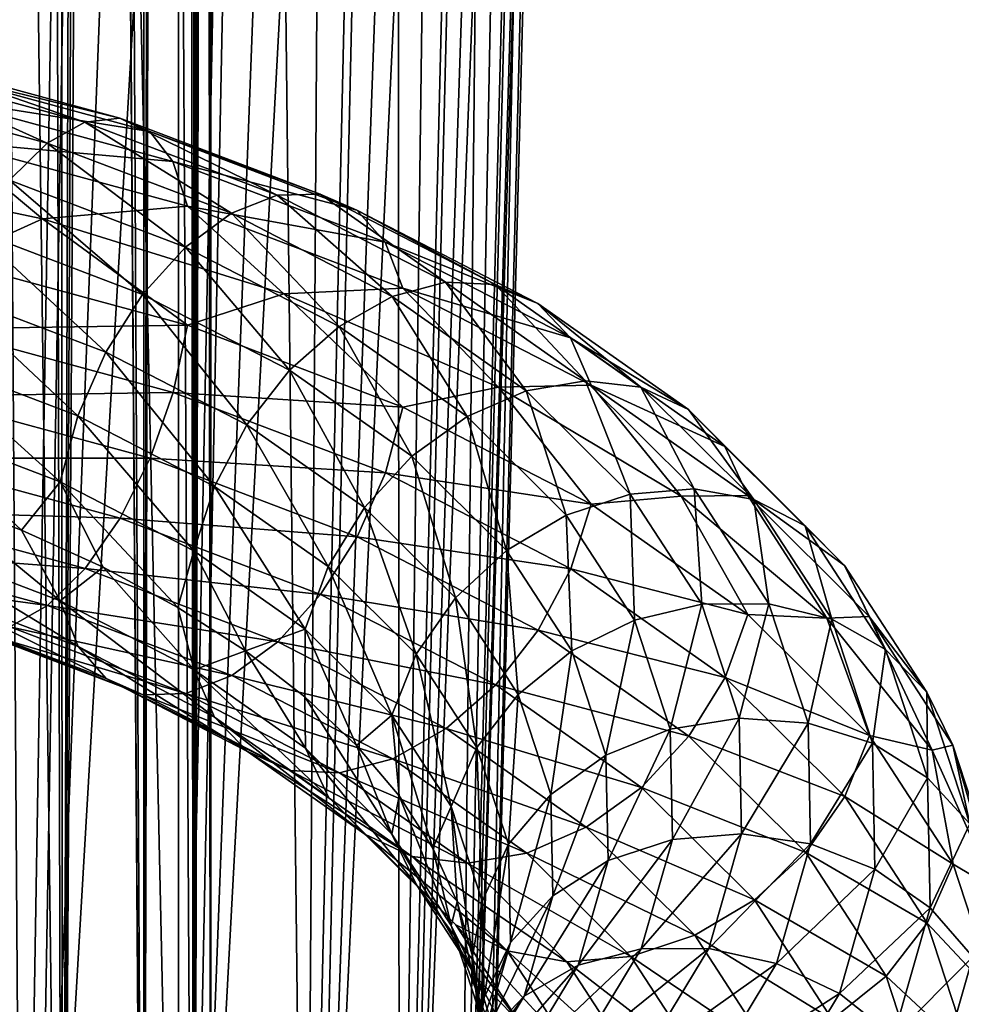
# Model space of a CAD drawing. Header units: metres. Extents: x -109 to 109, y -917 to 389.
# Tile 504 of 656: x 10 to 23, y -379 to -366. Entities that reach past the tile are written whole.
import ezdxf

# ---------------------------------------------------------------- set-up
doc = ezdxf.new("R2010")
doc.units = ezdxf.units.M
doc.layers.add('solid_24503124_XXX_01_SW0001_01', color=7, linetype='CONTINUOUS')

msp = doc.modelspace()

# ---------------------------------------------------------------- linework, layer by layer
at = {"layer": 'solid_24503124_XXX_01_SW0001_01'}
for points in [[(11.473678, -297.725769, -6.11185), (12.12214, -103, -4.696138), (12.122142, -390, -4.696133)], [(12.122142, -390, -4.696133), (12.12214, -103, -4.696138), (12.778635, -103, -2.388779)], [(12.778636, -390, -2.388776), (12.122142, -390, -4.696133), (12.778635, -103, -2.388779)], [(12.778636, -390, -2.388776), (12.778635, -103, -2.388779), (13, -103)], [(12.778636, -390, -2.388776), (13, -103), (13, -272.08847)], [(12.778636, -390, -2.388776), (13, -272.08847), (13, -297.91153)], [(9.804378, -293.512207, 8.536638), (9.607066, -390, 8.758096), (11.052835, -390, 6.84358)], [(10.812703, -294.99176, 7.217024), (9.804378, -293.512207, 8.536638), (11.052835, -390, 6.84358)], [(11.634952, -296.125641, 5.798957), (10.812703, -294.99176, 7.217024), (11.052835, -390, 6.84358)], [(11.634952, -296.125641, 5.798957), (11.052835, -390, 6.84358), (12.122123, -390, 4.696183)], [(12.252804, -296.945709, 4.343824), (11.634952, -296.125641, 5.798957), (12.122123, -390, 4.696183)], [(12.252804, -296.945709, 4.343824), (12.122123, -390, 4.696183), (12.778644, -390, 2.388729)], [(12.677819, -297.497833, 2.876266), (12.252804, -296.945709, 4.343824), (12.778644, -390, 2.388729)], [(12.921742, -297.813049, 1.424283), (12.677819, -297.497833, 2.876266), (12.778644, -390, 2.388729)], [(11.473678, -297.725769, -6.11185), (12.122142, -390, -4.696133), (11.052779, -390, -6.843673)], [(11.343034, -299.232788, -6.35103), (11.473678, -297.725769, -6.11185), (11.052779, -390, -6.843673)], [(12.921742, -297.813049, 1.424283), (12.778644, -390, 2.388729), (13, -390)], [(13, -297.91153), (12.921742, -297.813049, 1.424283), (13, -390)], [(12.778636, -390, -2.388776), (13, -297.91153), (13, -390)], [(11.039207, -300.872162, -6.86556), (11.343034, -299.232788, -6.35103), (11.052779, -390, -6.843673)], [(11.039207, -300.872162, -6.86556), (11.052779, -390, -6.843673), (9.607141, -390, -8.758013)], [(10.472744, -302.698151, -7.702054), (11.039207, -300.872162, -6.86556), (9.607141, -390, -8.758013)], [(8.852672, -335.321045, -384.707184), (8.166162, -388.292511, -385.912506), (10.531743, -388.292511, -387.54834)], [(11.577668, -335.321045, -413.884735), (10.679805, -388.292511, -412.827423), (8.333549, -388.292511, -414.490845)], [(11.577668, -335.321045, -413.884735), (8.333549, -388.292511, -414.490845), (10.345265, -335.321045, -414.841919)], [(8.852672, -335.321045, -384.707184), (10.531743, -388.292511, -387.54834), (10.173629, -335.321045, -385.537903)], [(10.173629, -335.321045, -385.537903), (10.531743, -388.292511, -387.54834), (11.417159, -335.321045, -386.48056)], [(11.417159, -335.321045, -386.48056), (10.531743, -388.292511, -387.54834), (12.577357, -388.292511, -389.570099)], [(13.769425, -335.321045, -411.667145), (12.701596, -388.292511, -410.78183), (10.679805, -388.292511, -412.827423)], [(12.721957, -335.321045, -412.823792), (10.679805, -388.292511, -412.827423), (11.577668, -335.321045, -413.884735)], [(13.769425, -335.321045, -411.667145), (10.679805, -388.292511, -412.827423), (12.721957, -335.321045, -412.823792)], [(11.417159, -335.321045, -386.48056), (12.577357, -388.292511, -389.570099), (12.573798, -335.321045, -387.528046)], [(12.573798, -335.321045, -387.528046), (12.577357, -388.292511, -389.570099), (13.634743, -335.321045, -388.672333)], [(13.634743, -335.321045, -388.672333), (12.577357, -388.292511, -389.570099), (14.240854, -388.292511, -391.916443)], [(15.542806, -335.321045, -409.102661), (14.337494, -388.292511, -408.416168), (12.701596, -388.292511, -410.78183)], [(14.712099, -335.321045, -410.423615), (12.701596, -388.292511, -410.78183), (13.769425, -335.321045, -411.667145)], [(15.542806, -335.321045, -409.102661), (12.701596, -388.292511, -410.78183), (14.712099, -335.321045, -410.423615)], [(13.634743, -335.321045, -388.672333), (14.240854, -388.292511, -391.916443), (14.591919, -335.321045, -389.904724)], [(15.438041, -335.321045, -391.215881), (14.240854, -388.292511, -391.916443), (15.471628, -388.292511, -394.516022)], [(14.591919, -335.321045, -389.904724), (14.240854, -388.292511, -391.916443), (15.438041, -335.321045, -391.215881)], [(16.843925, -335.321045, -406.269196), (15.537734, -388.292511, -405.802368), (14.337494, -388.292511, -408.416168)], [(16.255222, -335.321045, -407.714325), (14.337494, -388.292511, -408.416168), (15.542806, -335.321045, -409.102661)], [(16.843925, -335.321045, -406.269196), (14.337494, -388.292511, -408.416168), (16.255222, -335.321045, -407.714325)], [(15.438041, -335.321045, -391.215881), (15.471628, -388.292511, -394.516022), (16.166672, -335.321045, -392.595764)], [(16.772263, -335.321045, -394.033905), (15.471628, -388.292511, -394.516022), (16.232271, -388.292511, -397.289734)], [(16.166672, -335.321045, -392.595764), (15.471628, -388.292511, -394.516022), (16.772263, -335.321045, -394.033905)], [(17.633251, -335.321045, -403.252838), (16.265835, -388.292511, -403.019928), (15.537734, -388.292511, -405.802368)], [(17.304438, -335.321045, -404.778259), (15.537734, -388.292511, -405.802368), (16.843925, -335.321045, -406.269196)], [(17.633251, -335.321045, -403.252838), (15.537734, -388.292511, -405.802368), (17.304438, -335.321045, -404.778259)], [(17.596867, -335.321045, -397.040802), (16.232271, -388.292511, -397.289734), (16.499712, -388.292511, -400.153351)], [(17.250208, -335.321045, -395.519348), (16.232271, -388.292511, -397.289734), (17.596867, -335.321045, -397.040802)], [(16.772263, -335.321045, -394.033905), (16.232271, -388.292511, -397.289734), (17.250208, -335.321045, -395.519348)], [(17.886801, -335.321045, -400.145233), (16.499712, -388.292511, -400.153351), (16.265835, -388.292511, -403.019928)], [(17.827866, -335.321045, -401.704559), (16.265835, -388.292511, -403.019928), (17.633251, -335.321045, -403.252838)], [(17.886801, -335.321045, -400.145233), (16.265835, -388.292511, -403.019928), (17.827866, -335.321045, -401.704559)], [(17.809605, -335.321045, -398.5867), (16.499712, -388.292511, -400.153351), (17.886801, -335.321045, -400.145233)], [(17.596867, -335.321045, -397.040802), (16.499712, -388.292511, -400.153351), (17.809605, -335.321045, -398.5867)], [(8.910793, -366.463806, -213.710587), (8.564446, -366.546906, -212.86821), (11.348688, -367.303894, -211.557053)], [(11.807631, -367.251404, -212.346405), (8.910793, -366.463806, -213.710587), (11.348688, -367.303894, -211.557053)], [(9.208245, -366.614441, -214.562241), (8.910793, -366.463806, -213.710587), (11.807631, -367.251404, -212.346405)], [(8.564446, -366.546906, -212.86821), (8.192853, -366.858093, -212.092606), (10.856293, -367.582245, -210.838333)], [(11.348688, -367.303894, -211.557053), (8.564446, -366.546906, -212.86821), (10.856293, -367.582245, -210.838333)], [(12.201782, -367.428345, -213.152527), (9.208245, -366.614441, -214.562241), (11.807631, -367.251404, -212.346405)], [(9.43649, -366.988586, -215.36499), (9.208245, -366.614441, -214.562241), (12.201782, -367.428345, -213.152527)], [(10.856293, -367.582245, -210.838333), (8.192853, -366.858093, -212.092606), (10.364067, -368.067413, -210.239334)], [(12.504229, -367.822662, -213.920334), (9.43649, -366.988586, -215.36499), (12.201782, -367.428345, -213.152527)], [(9.579943, -367.560608, -216.064041), (9.43649, -366.988586, -215.36499), (12.504229, -367.822662, -213.920334)], [(11.807631, -367.251404, -212.346405), (11.348688, -367.303894, -211.557053), (13.872033, -368.262665, -209.896423)], [(14.43302, -368.248932, -210.618622), (11.807631, -367.251404, -212.346405), (13.872033, -368.262665, -209.896423)], [(12.201782, -367.428345, -213.152527), (11.807631, -367.251404, -212.346405), (14.43302, -368.248932, -210.618622)], [(11.348688, -367.303894, -211.557053), (10.856293, -367.582245, -210.838333), (13.270155, -368.49939, -209.249756)], [(13.872033, -368.262665, -209.896423), (11.348688, -367.303894, -211.557053), (13.270155, -368.49939, -209.249756)], [(14.914809, -368.459198, -211.367065), (12.201782, -367.428345, -213.152527), (14.43302, -368.248932, -210.618622)], [(12.504229, -367.822662, -213.920334), (12.201782, -367.428345, -213.152527), (14.914809, -368.459198, -211.367065)], [(9.579943, -367.560608, -216.064041), (10.796607, -368.572601, -216.122955), (7.363023, -367.850769, -217.37323)], [(12.694317, -368.407379, -214.597412), (10.796607, -368.572601, -216.122955), (9.579943, -367.560608, -216.064041)], [(12.694317, -368.407379, -214.597412), (9.579943, -367.560608, -216.064041), (12.504229, -367.822662, -213.920334)], [(10.856293, -367.582245, -210.838333), (10.364067, -368.067413, -210.239334), (12.668485, -368.942993, -208.722794)], [(13.270155, -368.49939, -209.249756), (10.856293, -367.582245, -210.838333), (12.668485, -368.942993, -208.722794)], [(9.58091, -369.12088, -216.967346), (7.363023, -367.850769, -217.37323), (10.796607, -368.572601, -216.122955)], [(15.284503, -368.879028, -212.090622), (12.504229, -367.822662, -213.920334), (14.914809, -368.459198, -211.367065)], [(12.694317, -368.407379, -214.597412), (12.504229, -367.822662, -213.920334), (15.284503, -368.879028, -212.090622)], [(10.364067, -368.067413, -210.239334), (9.905622, -368.726318, -209.80098), (12.108107, -369.563171, -208.351501)], [(12.668485, -368.942993, -208.722794), (10.364067, -368.067413, -210.239334), (12.108107, -369.563171, -208.351501)], [(13.872033, -368.262665, -209.896423), (13.270155, -368.49939, -209.249756), (15.378945, -369.588501, -207.363388)], [(14.43302, -368.248932, -210.618622), (13.872033, -368.262665, -209.896423), (16.076469, -369.401154, -207.9245)], [(16.076469, -369.401154, -207.9245), (13.872033, -368.262665, -209.896423), (15.378945, -369.588501, -207.363388)], [(16.726604, -369.433472, -208.566956), (14.43302, -368.248932, -210.618622), (16.076469, -369.401154, -207.9245)], [(14.914809, -368.459198, -211.367065), (14.43302, -368.248932, -210.618622), (16.726604, -369.433472, -208.566956)], [(12.694317, -368.407379, -214.597412), (13.958958, -369.556641, -214.418564), (10.796607, -368.572601, -216.122955)], [(15.516857, -369.479828, -212.739883), (13.958958, -369.556641, -214.418564), (12.694317, -368.407379, -214.597412)], [(15.516857, -369.479828, -212.739883), (12.694317, -368.407379, -214.597412), (15.284503, -368.879028, -212.090622)], [(13.270155, -368.49939, -209.249756), (12.668485, -368.942993, -208.722794), (14.681663, -369.982727, -206.921951)], [(15.378945, -369.588501, -207.363388), (13.270155, -368.49939, -209.249756), (14.681663, -369.982727, -206.921951)], [(17.284956, -369.683258, -209.246902), (14.914809, -368.459198, -211.367065), (16.726604, -369.433472, -208.566956)], [(15.284503, -368.879028, -212.090622), (14.914809, -368.459198, -211.367065), (17.284956, -369.683258, -209.246902)], [(12.695598, -369.967712, -215.50058), (9.58091, -369.12088, -216.967346), (10.796607, -368.572601, -216.122955)], [(12.695598, -369.967712, -215.50058), (10.796607, -368.572601, -216.122955), (13.958958, -369.556641, -214.418564)], [(9.905622, -368.726318, -209.80098), (9.512263, -369.513916, -209.553162), (11.627285, -370.317535, -208.161255)], [(12.108107, -369.563171, -208.351501), (9.905622, -368.726318, -209.80098), (11.627285, -370.317535, -208.161255)], [(17.713398, -370.133453, -209.917908), (15.284503, -368.879028, -212.090622), (17.284956, -369.683258, -209.246902)], [(15.516857, -369.479828, -212.739883), (15.284503, -368.879028, -212.090622), (17.713398, -370.133453, -209.917908)], [(12.668485, -368.942993, -208.722794), (12.108107, -369.563171, -208.351501), (14.032233, -370.556885, -206.630325)], [(14.681663, -369.982727, -206.921951), (12.668485, -368.942993, -208.722794), (14.032233, -370.556885, -206.630325)], [(9.438364, -370.012085, -217.115433), (9.58091, -369.12088, -216.967346), (12.695598, -369.967712, -215.50058)], [(16.076469, -369.401154, -207.9245), (15.378945, -369.588501, -207.363388), (17.134186, -370.824493, -205.222595)], [(17.91132, -370.693207, -205.686615), (16.076469, -369.401154, -207.9245), (17.134186, -370.824493, -205.222595)], [(16.726604, -369.433472, -208.566956), (16.076469, -369.401154, -207.9245), (17.91132, -370.693207, -205.686615)], [(18.635654, -370.777771, -206.238571), (16.726604, -369.433472, -208.566956), (17.91132, -370.693207, -205.686615)], [(17.284956, -369.683258, -209.246902), (16.726604, -369.433472, -208.566956), (18.635654, -370.777771, -206.238571)], [(9.512263, -369.513916, -209.553162), (9.21085, -370.376495, -209.512848), (11.258853, -371.154633, -208.165039)], [(11.627285, -370.317535, -208.161255), (9.512263, -369.513916, -209.553162), (11.258853, -371.154633, -208.165039)], [(12.108107, -369.563171, -208.351501), (11.627285, -370.317535, -208.161255), (13.475003, -371.27182, -206.508423)], [(14.032233, -370.556885, -206.630325), (12.108107, -369.563171, -208.351501), (13.475003, -371.27182, -206.508423)], [(15.518423, -371.040283, -213.642853), (12.695598, -369.967712, -215.50058), (13.958958, -369.556641, -214.418564)], [(15.516857, -369.479828, -212.739883), (16.770628, -370.778137, -212.302856), (13.958958, -369.556641, -214.418564)], [(15.518423, -371.040283, -213.642853), (13.958958, -369.556641, -214.418564), (16.770628, -370.778137, -212.302856)], [(17.982676, -370.753296, -210.534149), (16.770628, -370.778137, -212.302856), (15.516857, -369.479828, -212.739883)], [(17.982676, -370.753296, -210.534149), (15.516857, -369.479828, -212.739883), (17.713398, -370.133453, -209.917908)], [(15.378945, -369.588501, -207.363388), (14.681663, -369.982727, -206.921951), (16.357319, -371.162659, -204.87822)], [(17.134186, -370.824493, -205.222595), (15.378945, -369.588501, -207.363388), (16.357319, -371.162659, -204.87822)], [(19.257732, -371.072418, -206.84079), (17.284956, -369.683258, -209.246902), (18.635654, -370.777771, -206.238571)], [(17.713398, -370.133453, -209.917908), (17.284956, -369.683258, -209.246902), (19.257732, -371.072418, -206.84079)], [(12.506711, -370.846313, -215.670486), (9.438364, -370.012085, -217.115433), (12.695598, -369.967712, -215.50058)], [(12.506711, -370.846313, -215.670486), (12.695598, -369.967712, -215.50058), (15.518423, -371.040283, -213.642853)], [(9.210897, -370.894745, -217.040283), (9.438364, -370.012085, -217.115433), (12.506711, -370.846313, -215.670486)], [(14.681663, -369.982727, -206.921951), (14.032233, -370.556885, -206.630325), (15.633769, -371.684631, -204.677002)], [(16.357319, -371.162659, -204.87822), (14.681663, -369.982727, -206.921951), (15.633769, -371.684631, -204.677002)], [(19.735075, -371.557037, -207.452164), (17.713398, -370.133453, -209.917908), (19.257732, -371.072418, -206.84079)], [(17.982676, -370.753296, -210.534149), (17.713398, -370.133453, -209.917908), (19.735075, -371.557037, -207.452164)], [(11.627285, -370.317535, -208.161255), (11.258853, -371.154633, -208.165039), (13.048022, -372.078674, -206.564575)], [(13.475003, -371.27182, -206.508423), (11.627285, -370.317535, -208.161255), (13.048022, -372.078674, -206.564575)], [(9.21085, -370.376495, -209.512848), (9.021963, -371.255066, -209.682755), (11.027967, -372.017273, -208.362579)], [(11.258853, -371.154633, -208.165039), (9.21085, -370.376495, -209.512848), (11.027967, -372.017273, -208.362579)], [(14.032233, -370.556885, -206.630325), (13.475003, -371.27182, -206.508423), (15.01294, -372.354767, -204.632675)], [(15.633769, -371.684631, -204.677002), (14.032233, -370.556885, -206.630325), (15.01294, -372.354767, -204.632675)], [(17.91132, -370.693207, -205.686615), (17.134186, -370.824493, -205.222595), (18.495522, -372.178955, -202.876602)], [(19.3344, -372.1091, -203.234207), (17.91132, -370.693207, -205.686615), (18.495522, -372.178955, -202.876602)], [(18.635654, -370.777771, -206.238571), (17.91132, -370.693207, -205.686615), (19.3344, -372.1091, -203.234207)], [(12.205297, -371.708862, -215.630157), (9.210897, -370.894745, -217.040283), (12.506711, -370.846313, -215.670486)], [(12.205297, -371.708862, -215.630157), (12.506711, -370.846313, -215.670486), (15.287538, -371.902924, -213.840408)], [(15.287538, -371.902924, -213.840408), (12.506711, -370.846313, -215.670486), (15.518423, -371.040283, -213.642853)], [(17.984491, -372.313873, -211.436905), (15.518423, -371.040283, -213.642853), (16.770628, -370.778137, -212.302856)], [(17.134186, -370.824493, -205.222595), (16.357319, -371.162659, -204.87822), (17.656933, -372.455719, -202.638596)], [(17.982676, -370.753296, -210.534149), (19.160982, -372.206421, -209.828995), (16.770628, -370.778137, -212.302856)], [(17.984491, -372.313873, -211.436905), (16.770628, -370.778137, -212.302856), (19.160982, -372.206421, -209.828995)], [(18.495522, -372.178955, -202.876602), (17.134186, -370.824493, -205.222595), (17.656933, -372.455719, -202.638596)], [(20.035086, -372.198547, -208.030914), (19.160982, -372.206421, -209.828995), (17.982676, -370.753296, -210.534149)], [(20.035086, -372.198547, -208.030914), (17.982676, -370.753296, -210.534149), (19.735075, -371.557037, -207.452164)], [(20.116287, -372.250916, -203.686996), (18.635654, -370.777771, -206.238571), (19.3344, -372.1091, -203.234207)], [(19.257732, -371.072418, -206.84079), (18.635654, -370.777771, -206.238571), (20.116287, -372.250916, -203.686996)], [(8.914043, -371.708588, -216.747025), (9.210897, -370.894745, -217.040283), (12.205297, -371.708862, -215.630157)], [(15.287538, -371.902924, -213.840408), (15.518423, -371.040283, -213.642853), (17.984491, -372.313873, -211.436905)], [(20.78779, -372.594757, -204.204041), (19.257732, -371.072418, -206.84079), (20.116287, -372.250916, -203.686996)], [(19.735075, -371.557037, -207.452164), (19.257732, -371.072418, -206.84079), (20.78779, -372.594757, -204.204041)], [(9.021963, -371.255066, -209.682755), (9.374888, -372.220123, -209.805252), (10.522614, -372.65451, -209.052902)], [(11.027967, -372.017273, -208.362579), (9.021963, -371.255066, -209.682755), (10.522614, -372.65451, -209.052902)], [(11.258853, -371.154633, -208.165039), (11.027967, -372.017273, -208.362579), (12.780447, -372.922363, -206.794952)], [(13.048022, -372.078674, -206.564575), (11.258853, -371.154633, -208.165039), (12.780447, -372.922363, -206.794952)], [(16.357319, -371.162659, -204.87822), (15.633769, -371.684631, -204.677002), (16.875896, -372.920502, -202.536438)], [(17.656933, -372.455719, -202.638596), (16.357319, -371.162659, -204.87822), (16.875896, -372.920502, -202.536438)], [(13.475003, -371.27182, -206.508423), (13.048022, -372.078674, -206.564575), (14.537228, -373.127319, -204.74826)], [(15.01294, -372.354767, -204.632675), (13.475003, -371.27182, -206.508423), (14.537228, -373.127319, -204.74826)], [(21.303057, -373.117096, -204.750061), (19.735075, -371.557037, -207.452164), (20.78779, -372.594757, -204.204041)], [(20.035086, -372.198547, -208.030914), (19.735075, -371.557037, -207.452164), (21.303057, -373.117096, -204.750061)], [(8.568072, -372.398071, -216.255692), (8.914043, -371.708588, -216.747025), (11.811938, -372.49649, -215.382355)], [(11.811938, -372.49649, -215.382355), (8.914043, -371.708588, -216.747025), (12.205297, -371.708862, -215.630157)], [(11.811938, -372.49649, -215.382355), (12.205297, -371.708862, -215.630157), (14.919106, -372.73999, -213.844177)], [(14.919106, -372.73999, -213.844177), (12.205297, -371.708862, -215.630157), (15.287538, -371.902924, -213.840408)], [(15.633769, -371.684631, -204.677002), (15.01294, -372.354767, -204.632675), (16.205742, -373.541565, -202.577118)], [(16.875896, -372.920502, -202.536438), (15.633769, -371.684631, -204.677002), (16.205742, -373.541565, -202.577118)], [(14.919106, -372.73999, -213.844177), (15.287538, -371.902924, -213.840408), (17.716915, -373.157562, -211.667267)], [(17.716915, -373.157562, -211.667267), (15.287538, -371.902924, -213.840408), (17.984491, -372.313873, -211.436905)], [(11.027967, -372.017273, -208.362579), (10.522614, -372.65451, -209.052902), (11.590254, -373.137238, -208.216782)], [(11.027967, -372.017273, -208.362579), (11.590254, -373.137238, -208.216782), (12.569686, -373.664673, -207.303253)], [(12.780447, -372.922363, -206.794952), (11.027967, -372.017273, -208.362579), (12.569686, -373.664673, -207.303253)], [(13.048022, -372.078674, -206.564575), (12.780447, -372.922363, -206.794952), (14.239114, -373.949493, -205.015884)], [(14.537228, -373.127319, -204.74826), (13.048022, -372.078674, -206.564575), (14.239114, -373.949493, -205.015884)], [(19.3344, -372.1091, -203.234207), (18.495522, -372.178955, -202.876602), (19.43166, -373.620728, -200.379333)], [(20.312998, -373.616272, -200.623672), (19.3344, -372.1091, -203.234207), (19.43166, -373.620728, -200.379333)], [(20.116287, -372.250916, -203.686996), (19.3344, -372.1091, -203.234207), (20.312998, -373.616272, -200.623672)], [(9.374888, -372.220123, -209.805252), (9.023245, -372.81543, -210.585907), (11.029534, -373.577728, -209.265549)], [(10.522614, -372.65451, -209.052902), (9.374888, -372.220123, -209.805252), (11.029534, -373.577728, -209.265549)], [(18.495522, -372.178955, -202.876602), (17.656933, -372.455719, -202.638596), (18.550627, -373.832123, -200.254562)], [(20.037107, -373.759277, -208.933411), (17.984491, -372.313873, -211.436905), (19.160982, -372.206421, -209.828995)], [(19.43166, -373.620728, -200.379333), (18.495522, -372.178955, -202.876602), (18.550627, -373.832123, -200.254562)], [(20.035086, -372.198547, -208.030914), (21.069971, -373.805603, -207.059143), (19.160982, -372.206421, -209.828995)], [(20.037107, -373.759277, -208.933411), (19.160982, -372.206421, -209.828995), (21.069971, -373.805603, -207.059143)], [(21.626904, -373.782318, -205.287735), (21.069971, -373.805603, -207.059143), (20.035086, -372.198547, -208.030914)], [(21.626904, -373.782318, -205.287735), (20.035086, -372.198547, -208.030914), (21.303057, -373.117096, -204.750061)], [(21.134459, -373.819061, -200.970886), (20.116287, -372.250916, -203.686996), (20.312998, -373.616272, -200.623672)], [(20.78779, -372.594757, -204.204041), (20.116287, -372.250916, -203.686996), (21.134459, -373.819061, -200.970886)], [(8.196608, -372.916077, -215.599838), (8.568072, -372.398071, -216.255692), (11.353494, -373.155365, -214.943985)], [(11.353494, -373.155365, -214.943985), (8.568072, -372.398071, -216.255692), (11.811938, -372.49649, -215.382355)], [(15.01294, -372.354767, -204.632675), (14.537228, -373.127319, -204.74826), (15.692233, -374.276489, -202.757843)], [(16.205742, -373.541565, -202.577118), (15.01294, -372.354767, -204.632675), (15.692233, -374.276489, -202.757843)], [(17.716915, -373.157562, -211.667267), (17.984491, -372.313873, -211.436905), (20.037107, -373.759277, -208.933411)], [(11.353494, -373.155365, -214.943985), (11.811938, -372.49649, -215.382355), (14.438285, -373.494385, -213.653931)], [(14.438285, -373.494385, -213.653931), (11.811938, -372.49649, -215.382355), (14.919106, -372.73999, -213.844177)], [(17.656933, -372.455719, -202.638596), (16.875896, -372.920502, -202.536438), (17.730059, -374.236023, -200.257858)], [(18.550627, -373.832123, -200.254562), (17.656933, -372.455719, -202.638596), (17.730059, -374.236023, -200.257858)], [(11.590254, -373.137238, -208.216782), (10.522614, -372.65451, -209.052902), (11.029534, -373.577728, -209.265549)], [(21.839949, -374.21524, -201.397278), (20.78779, -372.594757, -204.204041), (21.134459, -373.819061, -200.970886)], [(21.303057, -373.117096, -204.750061), (20.78779, -372.594757, -204.204041), (21.839949, -374.21524, -201.397278)], [(14.438285, -373.494385, -213.653931), (14.919106, -372.73999, -213.844177), (17.289934, -373.964417, -211.723419)], [(17.289934, -373.964417, -211.723419), (14.919106, -372.73999, -213.844177), (17.716915, -373.157562, -211.667267)], [(7.825015, -373.227264, -214.824234), (8.196608, -372.916077, -215.599838), (10.861268, -373.640564, -214.344986)], [(10.861268, -373.640564, -214.344986), (8.196608, -372.916077, -215.599838), (11.353494, -373.155365, -214.943985)], [(9.023245, -372.81543, -210.585907), (9.213333, -373.400146, -211.262985), (11.261888, -374.178528, -209.914825)], [(11.029534, -373.577728, -209.265549), (9.023245, -372.81543, -210.585907), (11.261888, -374.178528, -209.914825)], [(12.780447, -372.922363, -206.794952), (12.569686, -373.664673, -207.303253), (13.453456, -374.232758, -206.31929)], [(14.239114, -373.949493, -205.015884), (12.780447, -372.922363, -206.794952), (13.453456, -374.232758, -206.31929)], [(16.875896, -372.920502, -202.536438), (16.205742, -373.541565, -202.577118), (17.025984, -374.80484, -200.389008)], [(17.730059, -374.236023, -200.257858), (16.875896, -372.920502, -202.536438), (17.025984, -374.80484, -200.389008)], [(10.861268, -373.640564, -214.344986), (11.353494, -373.155365, -214.943985), (13.877906, -374.114563, -213.282654)], [(11.590254, -373.137238, -208.216782), (11.029534, -373.577728, -209.265549), (12.782262, -374.482941, -207.697693)], [(13.877906, -374.114563, -213.282654), (11.353494, -373.155365, -214.943985), (14.438285, -373.494385, -213.653931)], [(12.569686, -373.664673, -207.303253), (11.590254, -373.137238, -208.216782), (12.782262, -374.482941, -207.697693)], [(14.537228, -373.127319, -204.74826), (14.239114, -373.949493, -205.015884), (15.370433, -375.075104, -203.066269)], [(15.692233, -374.276489, -202.757843), (14.537228, -373.127319, -204.74826), (15.370433, -375.075104, -203.066269)], [(17.289934, -373.964417, -211.723419), (17.716915, -373.157562, -211.667267), (19.738995, -374.581451, -209.201019)], [(19.738995, -374.581451, -209.201019), (17.716915, -373.157562, -211.667267), (20.037107, -373.759277, -208.933411)], [(22.381296, -374.777771, -201.873703), (21.303057, -373.117096, -204.750061), (21.839949, -374.21524, -201.397278)], [(21.626904, -373.782318, -205.287735), (21.303057, -373.117096, -204.750061), (22.381296, -374.777771, -201.873703)], [(10.368873, -373.918915, -213.626282), (7.825015, -373.227264, -214.824234), (10.861268, -373.640564, -214.344986)], [(9.213333, -373.400146, -211.262985), (9.515779, -373.794434, -212.030807), (11.631581, -374.598358, -210.638382)], [(11.261888, -374.178528, -209.914825), (9.213333, -373.400146, -211.262985), (11.631581, -374.598358, -210.638382)], [(11.029534, -373.577728, -209.265549), (11.261888, -374.178528, -209.914825), (13.051539, -375.102783, -208.313934)], [(12.782262, -374.482941, -207.697693), (11.029534, -373.577728, -209.265549), (13.051539, -375.102783, -208.313934)], [(13.877906, -374.114563, -213.282654), (14.438285, -373.494385, -213.653931), (16.732704, -374.679352, -211.601517)], [(16.732704, -374.679352, -211.601517), (14.438285, -373.494385, -213.653931), (17.289934, -373.964417, -211.723419)], [(16.205742, -373.541565, -202.577118), (15.692233, -374.276489, -202.757843), (16.486485, -375.499756, -200.639069)], [(17.025984, -374.80484, -200.389008), (16.205742, -373.541565, -202.577118), (16.486485, -375.499756, -200.639069)], [(10.368873, -373.918915, -213.626282), (10.861268, -373.640564, -214.344986), (13.276236, -374.558136, -212.755692)], [(13.276236, -374.558136, -212.755692), (10.861268, -373.640564, -214.344986), (13.877906, -374.114563, -213.282654)], [(13.453456, -374.232758, -206.31929), (12.569686, -373.664673, -207.303253), (12.782262, -374.482941, -207.697693)], [(19.43166, -373.620728, -200.379333), (18.550627, -373.832123, -200.254562), (19.017855, -375.260284, -197.780899)], [(19.92108, -375.11673, -197.788208), (19.43166, -373.620728, -200.379333), (19.017855, -375.260284, -197.780899)], [(20.312998, -373.616272, -200.623672), (19.43166, -373.620728, -200.379333), (19.92108, -375.11673, -197.788208)], [(20.824615, -375.180115, -197.915024), (20.312998, -373.616272, -200.623672), (19.92108, -375.11673, -197.788208)], [(21.134459, -373.819061, -200.970886), (20.312998, -373.616272, -200.623672), (20.824615, -375.180115, -197.915024)], [(9.515779, -373.794434, -212.030807), (9.90993, -373.971375, -212.836914), (12.113371, -374.808594, -211.38681)], [(11.631581, -374.598358, -210.638382), (9.515779, -373.794434, -212.030807), (12.113371, -374.808594, -211.38681)], [(18.550627, -373.832123, -200.254562), (17.730059, -374.236023, -200.257858), (18.176619, -375.601013, -197.893631)], [(19.017855, -375.260284, -197.780899), (18.550627, -373.832123, -200.254562), (18.176619, -375.601013, -197.893631)], [(19.738995, -374.581451, -209.201019), (20.037107, -373.759277, -208.933411), (21.629087, -375.343201, -206.189957)], [(21.629087, -375.343201, -206.189957), (20.037107, -373.759277, -208.933411), (21.069971, -373.805603, -207.059143)], [(21.666765, -375.446167, -198.152695), (21.134459, -373.819061, -200.970886), (20.824615, -375.180115, -197.915024)], [(21.626904, -373.782318, -205.287735), (22.449635, -375.535492, -204.062851), (21.069971, -373.805603, -207.059143)], [(21.629087, -375.343201, -206.189957), (21.069971, -373.805603, -207.059143), (22.449635, -375.535492, -204.062851)], [(21.839949, -374.21524, -201.397278), (21.134459, -373.819061, -200.970886), (21.666765, -375.446167, -198.152695)], [(22.721535, -375.468231, -202.367661), (22.449635, -375.535492, -204.062851), (21.626904, -373.782318, -205.287735)], [(22.721535, -375.468231, -202.367661), (21.626904, -373.782318, -205.287735), (22.381296, -374.777771, -201.873703)], [(9.90993, -373.971375, -212.836914), (10.368873, -373.918915, -213.626282), (12.674358, -374.794891, -212.109024)], [(12.113371, -374.808594, -211.38681), (9.90993, -373.971375, -212.836914), (12.674358, -374.794891, -212.109024)], [(12.674358, -374.794891, -212.109024), (10.368873, -373.918915, -213.626282), (13.276236, -374.558136, -212.755692)], [(14.239114, -373.949493, -205.015884), (13.453456, -374.232758, -206.31929), (14.234836, -374.837219, -205.272354)], [(14.239114, -373.949493, -205.015884), (14.234836, -374.837219, -205.272354), (14.907881, -375.473419, -204.170425)], [(15.370433, -375.075104, -203.066269), (14.239114, -373.949493, -205.015884), (14.907881, -375.473419, -204.170425)], [(16.732704, -374.679352, -211.601517), (17.289934, -373.964417, -211.723419), (19.263281, -375.354004, -209.31662)], [(19.263281, -375.354004, -209.31662), (17.289934, -373.964417, -211.723419), (19.738995, -374.581451, -209.201019)], [(11.261888, -374.178528, -209.914825), (11.631581, -374.598358, -210.638382), (13.479982, -375.552979, -208.98494)], [(13.051539, -375.102783, -208.313934), (11.261888, -374.178528, -209.914825), (13.479982, -375.552979, -208.98494)], [(13.453456, -374.232758, -206.31929), (12.782262, -374.482941, -207.697693), (14.241136, -375.510223, -205.918365)], [(13.276236, -374.558136, -212.755692), (13.877906, -374.114563, -213.282654), (16.083275, -375.25351, -211.309891)], [(14.234836, -374.837219, -205.272354), (13.453456, -374.232758, -206.31929), (14.241136, -375.510223, -205.918365)], [(16.083275, -375.25351, -211.309891), (13.877906, -374.114563, -213.282654), (16.732704, -374.679352, -211.601517)], [(22.390024, -375.896637, -198.485001), (21.839949, -374.21524, -201.397278), (21.666765, -375.446167, -198.152695)], [(22.381296, -374.777771, -201.873703), (21.839949, -374.21524, -201.397278), (22.390024, -375.896637, -198.485001)], [(15.692233, -374.276489, -202.757843), (15.370433, -375.075104, -203.066269), (16.148397, -376.273285, -200.990952)], [(16.486485, -375.499756, -200.639069), (15.692233, -374.276489, -202.757843), (16.148397, -376.273285, -200.990952)], [(17.730059, -374.236023, -200.257858), (17.025984, -374.80484, -200.389008), (17.454813, -376.115631, -198.118668)], [(18.176619, -375.601013, -197.893631), (17.730059, -374.236023, -200.257858), (17.454813, -376.115631, -198.118668)], [(12.782262, -374.482941, -207.697693), (13.051539, -375.102783, -208.313934), (14.541146, -376.151733, -206.497131)], [(14.241136, -375.510223, -205.918365), (12.782262, -374.482941, -207.697693), (14.541146, -376.151733, -206.497131)], [(11.631581, -374.598358, -210.638382), (12.113371, -374.808594, -211.38681), (14.038334, -375.802765, -209.664886)], [(13.479982, -375.552979, -208.98494), (11.631581, -374.598358, -210.638382), (14.038334, -375.802765, -209.664886)], [(12.674358, -374.794891, -212.109024), (13.276236, -374.558136, -212.755692), (15.385993, -375.647736, -210.868454)], [(15.385993, -375.647736, -210.868454), (13.276236, -374.558136, -212.755692), (16.083275, -375.25351, -211.309891)], [(19.263281, -375.354004, -209.31662), (19.738995, -374.581451, -209.201019), (21.307287, -376.141815, -206.498383)], [(21.307287, -376.141815, -206.498383), (19.738995, -374.581451, -209.201019), (21.629087, -375.343201, -206.189957)], [(16.083275, -375.25351, -211.309891), (16.732704, -374.679352, -211.601517), (18.642452, -376.024139, -209.272278)], [(18.642452, -376.024139, -209.272278), (16.732704, -374.679352, -211.601517), (19.263281, -375.354004, -209.31662)], [(12.113371, -374.808594, -211.38681), (12.674358, -374.794891, -212.109024), (14.688469, -375.835083, -210.307343)], [(14.038334, -375.802765, -209.664886), (12.113371, -374.808594, -211.38681), (14.688469, -375.835083, -210.307343)], [(14.688469, -375.835083, -210.307343), (12.674358, -374.794891, -212.109024), (15.385993, -375.647736, -210.868454)], [(14.234836, -374.837219, -205.272354), (14.241136, -375.510223, -205.918365), (15.372616, -376.635986, -203.968491)], [(14.907881, -375.473419, -204.170425), (14.234836, -374.837219, -205.272354), (15.372616, -376.635986, -203.968491)], [(17.025984, -374.80484, -200.389008), (16.486485, -375.499756, -200.639069), (16.901724, -376.769012, -198.440659)], [(17.454813, -376.115631, -198.118668), (17.025984, -374.80484, -200.389008), (16.901724, -376.769012, -198.440659)], [(22.945007, -376.500854, -198.889252), (22.381296, -374.777771, -201.873703), (22.390024, -375.896637, -198.485001)], [(22.721535, -375.468231, -202.367661), (22.381296, -374.777771, -201.873703), (22.945007, -376.500854, -198.889252)], [(13.051539, -375.102783, -208.313934), (13.479982, -375.552979, -208.98494), (15.018489, -376.636353, -207.10849)], [(14.541146, -376.151733, -206.497131), (13.051539, -375.102783, -208.313934), (15.018489, -376.636353, -207.10849)], [(15.370433, -375.075104, -203.066269), (14.907881, -375.473419, -204.170425), (15.467467, -376.136505, -203.021881)], [(15.370433, -375.075104, -203.066269), (15.467467, -376.136505, -203.021881), (15.909337, -376.821472, -201.83548)], [(16.148397, -376.273285, -200.990952), (15.370433, -375.075104, -203.066269), (15.909337, -376.821472, -201.83548)], [(19.92108, -375.11673, -197.788208), (19.017855, -375.260284, -197.780899), (19.047876, -376.707367, -195.274506)], [(19.952526, -376.632538, -195.162766), (19.92108, -375.11673, -197.788208), (19.047876, -376.707367, -195.274506)], [(20.824615, -375.180115, -197.915024), (19.92108, -375.11673, -197.788208), (19.952526, -376.632538, -195.162766)], [(15.385993, -375.647736, -210.868454), (16.083275, -375.25351, -211.309891), (17.918903, -376.546112, -209.07106)], [(17.918903, -376.546112, -209.07106), (16.083275, -375.25351, -211.309891), (18.642452, -376.024139, -209.272278)], [(19.017855, -375.260284, -197.780899), (18.176619, -375.601013, -197.893631), (18.205313, -376.98407, -195.498108)], [(19.047876, -376.707367, -195.274506), (19.017855, -375.260284, -197.780899), (18.205313, -376.98407, -195.498108)], [(20.857489, -376.764679, -195.170517), (20.824615, -375.180115, -197.915024), (19.952526, -376.632538, -195.162766)], [(21.666765, -375.446167, -198.152695), (20.824615, -375.180115, -197.915024), (20.857489, -376.764679, -195.170517)], [(18.642452, -376.024139, -209.272278), (19.263281, -375.354004, -209.31662), (20.793777, -376.87677, -206.679108)], [(20.793777, -376.87677, -206.679108), (19.263281, -375.354004, -209.31662), (21.307287, -376.141815, -206.498383)], [(21.307287, -376.141815, -206.498383), (21.629087, -375.343201, -206.189957), (22.723829, -377.029297, -203.269592)], [(22.723829, -377.029297, -203.269592), (21.629087, -375.343201, -206.189957), (22.449635, -375.535492, -204.062851)], [(14.241136, -375.510223, -205.918365), (14.541146, -376.151733, -206.497131), (15.696463, -377.301208, -204.506165)], [(15.372616, -376.635986, -203.968491), (14.241136, -375.510223, -205.918365), (15.696463, -377.301208, -204.506165)], [(15.467467, -376.136505, -203.021881), (14.907881, -375.473419, -204.170425), (15.372616, -376.635986, -203.968491)], [(16.486485, -375.499756, -200.639069), (16.148397, -376.273285, -200.990952), (16.55512, -377.51651, -198.837631)], [(16.901724, -376.769012, -198.440659), (16.486485, -375.499756, -200.639069), (16.55512, -377.51651, -198.837631)], [(21.700968, -377.094788, -195.297195), (21.666765, -375.446167, -198.152695), (20.857489, -376.764679, -195.170517)], [(22.390024, -375.896637, -198.485001), (21.666765, -375.446167, -198.152695), (21.700968, -377.094788, -195.297195)], [(22.721535, -375.468231, -202.367661), (23.265312, -377.352661, -200.915421), (22.449635, -375.535492, -204.062851)], [(23.293816, -377.217499, -199.337845), (23.265312, -377.352661, -200.915421), (22.721535, -375.468231, -202.367661)], [(23.293816, -377.217499, -199.337845), (22.721535, -375.468231, -202.367661), (22.945007, -376.500854, -198.889252)], [(13.479982, -375.552979, -208.98494), (14.038334, -375.802765, -209.664886), (15.640567, -376.931, -207.710709)], [(15.018489, -376.636353, -207.10849), (13.479982, -375.552979, -208.98494), (15.640567, -376.931, -207.710709)], [(14.688469, -375.835083, -210.307343), (15.385993, -375.647736, -210.868454), (17.142036, -376.884277, -208.726685)], [(17.142036, -376.884277, -208.726685), (15.385993, -375.647736, -210.868454), (17.918903, -376.546112, -209.07106)], [(18.176619, -375.601013, -197.893631), (17.454813, -376.115631, -198.118668), (17.482367, -377.443787, -195.818268)], [(18.205313, -376.98407, -195.498108), (18.176619, -375.601013, -197.893631), (17.482367, -377.443787, -195.818268)], [(22.723829, -377.029297, -203.269592), (22.449635, -375.535492, -204.062851), (23.265312, -377.352661, -200.915421)], [(14.038334, -375.802765, -209.664886), (14.688469, -375.835083, -210.307343), (16.364902, -377.015564, -208.26268)], [(15.640567, -376.931, -207.710709), (14.038334, -375.802765, -209.664886), (16.364902, -377.015564, -208.26268)], [(16.364902, -377.015564, -208.26268), (14.688469, -375.835083, -210.307343), (17.142036, -376.884277, -208.726685)], [(22.425369, -377.600311, -195.534195), (22.390024, -375.896637, -198.485001), (21.700968, -377.094788, -195.297195)], [(22.945007, -376.500854, -198.889252), (22.390024, -375.896637, -198.485001), (22.425369, -377.600311, -195.534195)], [(17.918903, -376.546112, -209.07106), (18.642452, -376.024139, -209.272278), (20.123625, -377.497833, -206.719772)], [(20.123625, -377.497833, -206.719772), (18.642452, -376.024139, -209.272278), (20.793777, -376.87677, -206.679108)], [(14.541146, -376.151733, -206.497131), (15.018489, -376.636353, -207.10849), (16.211731, -377.823547, -205.05217)], [(15.696463, -377.301208, -204.506165), (14.541146, -376.151733, -206.497131), (16.211731, -377.823547, -205.05217)], [(15.467467, -376.136505, -203.021881), (15.372616, -376.635986, -203.968491), (16.15069, -377.834351, -201.892868)], [(15.909337, -376.821472, -201.83548), (15.467467, -376.136505, -203.021881), (16.15069, -377.834351, -201.892868)], [(17.454813, -376.115631, -198.118668), (16.901724, -376.769012, -198.440659), (16.928406, -378.055054, -196.213165)], [(17.482367, -377.443787, -195.818268), (17.454813, -376.115631, -198.118668), (16.928406, -378.055054, -196.213165)], [(20.793777, -376.87677, -206.679108), (21.307287, -376.141815, -206.498383), (22.38574, -377.802826, -203.62146)], [(22.38574, -377.802826, -203.62146), (21.307287, -376.141815, -206.498383), (22.723829, -377.029297, -203.269592)], [(16.148397, -376.273285, -200.990952), (15.909337, -376.821472, -201.83548), (16.230127, -377.523102, -200.620239)], [(16.148397, -376.273285, -200.990952), (16.230127, -377.523102, -200.620239), (16.427397, -378.236023, -199.385406)], [(16.55512, -377.51651, -198.837631), (16.148397, -376.273285, -200.990952), (16.427397, -378.236023, -199.385406)], [(17.142036, -376.884277, -208.726685), (17.918903, -376.546112, -209.07106), (19.342587, -377.962616, -206.61763)], [(19.342587, -377.962616, -206.61763), (17.918903, -376.546112, -209.07106), (20.123625, -377.497833, -206.719772)], [(22.981228, -378.246735, -195.865295), (22.945007, -376.500854, -198.889252), (22.425369, -377.600311, -195.534195)], [(15.018489, -376.636353, -207.10849), (15.640567, -376.931, -207.710709), (16.883234, -378.167389, -205.569229)], [(16.211731, -377.823547, -205.05217), (15.018489, -376.636353, -207.10849), (16.883234, -378.167389, -205.569229)], [(15.372616, -376.635986, -203.968491), (15.696463, -377.301208, -204.506165), (16.490929, -378.524811, -202.386826)], [(16.15069, -377.834351, -201.892868), (15.372616, -376.635986, -203.968491), (16.490929, -378.524811, -202.386826)], [(19.952526, -376.632538, -195.162766), (19.047876, -376.707367, -195.274506), (18.640001, -378.140076, -192.792999)], [(19.52528, -378.13327, -192.5634), (19.952526, -376.632538, -195.162766), (18.640001, -378.140076, -192.792999)], [(20.857489, -376.764679, -195.170517), (19.952526, -376.632538, -195.162766), (19.52528, -378.13327, -192.5634)], [(16.901724, -376.769012, -198.440659), (16.55512, -377.51651, -198.837631), (16.581255, -378.776184, -196.655807)], [(16.928406, -378.055054, -196.213165), (16.901724, -376.769012, -198.440659), (16.581255, -378.776184, -196.655807)], [(19.047876, -376.707367, -195.274506), (18.205313, -376.98407, -195.498108), (17.815479, -378.353394, -193.126358)], [(18.640001, -378.140076, -192.792999), (19.047876, -376.707367, -195.274506), (17.815479, -378.353394, -193.126358)], [(20.410864, -378.333496, -192.453247), (20.857489, -376.764679, -195.170517), (19.52528, -378.13327, -192.5634)], [(21.700968, -377.094788, -195.297195), (20.857489, -376.764679, -195.170517), (20.410864, -378.333496, -192.453247)], [(15.640567, -376.931, -207.710709), (16.364902, -377.015564, -208.26268), (17.665119, -378.309235, -206.022018)], [(16.883234, -378.167389, -205.569229), (15.640567, -376.931, -207.710709), (17.665119, -378.309235, -206.022018)], [(16.230127, -377.523102, -200.620239), (15.909337, -376.821472, -201.83548), (16.15069, -377.834351, -201.892868)], [(16.364902, -377.015564, -208.26268), (17.142036, -376.884277, -208.726685), (18.503998, -378.23938, -206.379623)], [(18.503998, -378.23938, -206.379623), (17.142036, -376.884277, -208.726685), (19.342587, -377.962616, -206.61763)], [(20.123625, -377.497833, -206.719772), (20.793777, -376.87677, -206.679108), (21.846241, -378.497711, -203.871521)], [(21.846241, -378.497711, -203.871521), (20.793777, -376.87677, -206.679108), (22.38574, -377.802826, -203.62146)], [(17.665119, -378.309235, -206.022018), (16.364902, -377.015564, -208.26268), (18.503998, -378.23938, -206.379623)], [(18.205313, -376.98407, -195.498108), (17.482367, -377.443787, -195.818268), (17.108013, -378.758728, -193.54071)], [(17.815479, -378.353394, -193.126358), (18.205313, -376.98407, -195.498108), (17.108013, -378.758728, -193.54071)], [(22.38574, -377.802826, -203.62146), (22.723829, -377.029297, -203.269592), (23.296165, -378.778717, -200.239456)], [(23.296165, -378.778717, -200.239456), (22.723829, -377.029297, -203.269592), (23.265312, -377.352661, -200.915421)], [(21.236282, -378.72702, -192.470047), (21.700968, -377.094788, -195.297195), (20.410864, -378.333496, -192.453247)], [(22.425369, -377.600311, -195.534195), (21.700968, -377.094788, -195.297195), (21.236282, -378.72702, -192.470047)], [(15.696463, -377.301208, -204.506165), (16.211731, -377.823547, -205.05217), (17.032276, -379.087311, -202.863266)], [(16.490929, -378.524811, -202.386826), (15.696463, -377.301208, -204.506165), (17.032276, -379.087311, -202.863266)], [(17.482367, -377.443787, -195.818268), (16.928406, -378.055054, -196.213165), (16.565914, -379.328339, -194.007767)], [(17.108013, -378.758728, -193.54071), (17.482367, -377.443787, -195.818268), (16.565914, -379.328339, -194.007767)], [(16.230127, -377.523102, -200.620239), (16.15069, -377.834351, -201.892868), (16.557472, -379.077759, -199.739243)], [(16.427397, -378.236023, -199.385406), (16.230127, -377.523102, -200.620239), (16.557472, -379.077759, -199.739243)], [(16.55512, -377.51651, -198.837631), (16.427397, -378.236023, -199.385406), (16.499643, -378.954834, -198.140381)], [(16.581255, -378.776184, -196.655807), (16.55512, -377.51651, -198.837631), (16.499643, -378.954834, -198.140381)], [(19.342587, -377.962616, -206.61763), (20.123625, -377.497833, -206.719772), (21.142168, -379.066528, -204.002686)], [(21.142168, -379.066528, -204.002686), (20.123625, -377.497833, -206.719772), (21.846241, -378.497711, -203.871521)], [(21.945171, -379.287048, -192.612671), (22.425369, -377.600311, -195.534195), (21.236282, -378.72702, -192.470047)], [(22.981228, -378.246735, -195.865295), (22.425369, -377.600311, -195.534195), (21.945171, -379.287048, -192.612671)], [(16.15069, -377.834351, -201.892868), (16.490929, -378.524811, -202.386826), (16.906281, -379.794403, -200.187836)], [(16.557472, -379.077759, -199.739243), (16.15069, -377.834351, -201.892868), (16.906281, -379.794403, -200.187836)], [(16.211731, -377.823547, -205.05217), (16.883234, -378.167389, -205.569229), (17.737766, -379.483521, -203.289642)], [(17.032276, -379.087311, -202.863266), (16.211731, -377.823547, -205.05217), (17.737766, -379.483521, -203.289642)], [(21.846241, -378.497711, -203.871521), (22.38574, -377.802826, -203.62146), (22.949564, -379.526245, -200.636414)], [(22.949564, -379.526245, -200.636414), (22.38574, -377.802826, -203.62146), (23.296165, -378.778717, -200.239456)], [(18.503998, -378.23938, -206.379623), (19.342587, -377.962616, -206.61763), (20.321598, -379.470428, -204.005981)], [(20.321598, -379.470428, -204.005981), (19.342587, -377.962616, -206.61763), (21.142168, -379.066528, -204.002686)], [(16.928406, -378.055054, -196.213165), (16.581255, -378.776184, -196.655807), (16.226198, -380.023376, -194.495636)], [(16.565914, -379.328339, -194.007767), (16.928406, -378.055054, -196.213165), (16.226198, -380.023376, -194.495636)], [(16.883234, -378.167389, -205.569229), (17.665119, -378.309235, -206.022018), (18.559227, -379.686279, -203.636856)], [(17.737766, -379.483521, -203.289642), (16.883234, -378.167389, -205.569229), (18.559227, -379.686279, -203.636856)], [(18.640001, -378.140076, -192.792999), (17.815479, -378.353394, -193.126358), (17.016081, -379.677521, -190.832916)], [(17.803606, -379.525482, -190.393417), (18.640001, -378.140076, -192.792999), (17.016081, -379.677521, -190.832916)], [(19.52528, -378.13327, -192.5634), (18.640001, -378.140076, -192.792999), (17.803606, -379.525482, -190.393417)], [(18.649162, -379.584473, -190.04985), (19.52528, -378.13327, -192.5634), (17.803606, -379.525482, -190.393417)], [(20.410864, -378.333496, -192.453247), (19.52528, -378.13327, -192.5634), (18.649162, -379.584473, -190.04985)], [(17.815479, -378.353394, -193.126358), (17.108013, -378.758728, -193.54071), (16.340361, -380.030273, -191.338333)], [(17.016081, -379.677521, -190.832916), (17.815479, -378.353394, -193.126358), (16.340361, -380.030273, -191.338333)], [(16.499643, -378.954834, -198.140381), (16.427397, -378.236023, -199.385406), (16.557472, -379.077759, -199.739243)], [(17.665119, -378.309235, -206.022018), (18.503998, -378.23938, -206.379623), (19.440565, -379.681824, -203.88121)], [(18.559227, -379.686279, -203.636856), (17.665119, -378.309235, -206.022018), (19.440565, -379.681824, -203.88121)], [(19.440565, -379.681824, -203.88121), (18.503998, -378.23938, -206.379623), (20.321598, -379.470428, -204.005981)], [(19.495008, -379.850494, -189.825684), (20.410864, -378.333496, -192.453247), (18.649162, -379.584473, -190.04985)], [(21.236282, -378.72702, -192.470047), (20.410864, -378.333496, -192.453247), (19.495008, -379.850494, -189.825684)], [(22.489128, -379.975281, -192.871353), (22.981228, -378.246735, -195.865295), (21.945171, -379.287048, -192.612671)], [(23.330587, -378.989929, -196.267914), (22.981228, -378.246735, -195.865295), (22.489128, -379.975281, -192.871353)], [(16.490929, -378.524811, -202.386826), (17.032276, -379.087311, -202.863266), (17.461262, -380.39859, -200.592072)], [(16.906281, -379.794403, -200.187836), (16.490929, -378.524811, -202.386826), (17.461262, -380.39859, -200.592072)], [(21.142168, -379.066528, -204.002686), (21.846241, -378.497711, -203.871521), (22.396475, -380.179596, -200.95842)], [(22.396475, -380.179596, -200.95842), (21.846241, -378.497711, -203.871521), (22.949564, -379.526245, -200.636414)], [(20.28339, -380.305389, -189.736237), (21.236282, -378.72702, -192.470047), (19.495008, -379.850494, -189.825684)], [(21.945171, -379.287048, -192.612671), (21.236282, -378.72702, -192.470047), (20.28339, -380.305389, -189.736237)], [(17.108013, -378.758728, -193.54071), (16.565914, -379.328339, -194.007767), (15.822586, -380.559601, -191.875183)], [(16.340361, -380.030273, -191.338333), (17.108013, -378.758728, -193.54071), (15.822586, -380.559601, -191.875183)], [(16.226198, -380.023376, -194.495636), (16.581255, -378.776184, -196.655807), (16.267826, -380.388245, -195.657684)], [(16.581255, -378.776184, -196.655807), (16.446318, -379.674072, -196.894653), (16.267826, -380.388245, -195.657684)], [(16.581255, -378.776184, -196.655807), (16.499643, -378.954834, -198.140381), (16.446318, -379.674072, -196.894653)]]:
    msp.add_3dface(points, dxfattribs=at)

doc.saveas('drawing.dxf')
